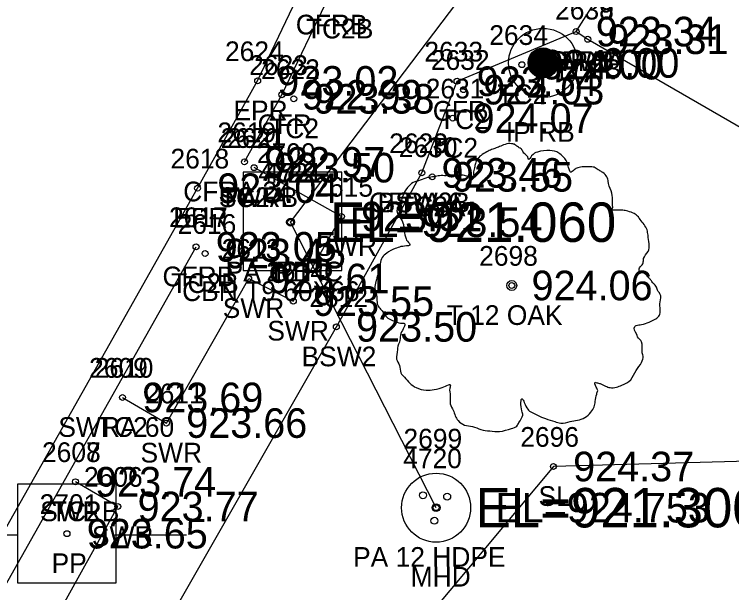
# Model space of a CAD drawing. Extents: x 1575382 to 1578175, y 1099175 to 1101955.
# Drawn here: x 1576871.17 to 1576907.52, y 1100343.5 to 1100372.82 of the extents above; entities that cross this region are included whole.
import ezdxf

# ---------------------------------------------------------------- set-up
doc = ezdxf.new("R2010")
doc.units = 0
for name, color, linetype in [('RD_EX_Conc', 7, 'Continuous'), ('RD_EX_Conc_txCode', 7, 'Continuous'), ('RD_EX_DR_Inlet', 7, 'Continuous'), ('RD_EX_DR_Inlet_txCode', 7, 'Continuous'), ('RD_EX_DR_Pipe', 7, 'Continuous'), ('RD_EX_DR_Pipe_txCode', 7, 'Continuous'), ('RD_EX_Driveway', 7, 'Continuous'), ('RD_EX_Driveway_txCode', 7, 'Continuous'), ('RD_EX_DV_Prop_txCode', 7, 'Continuous'), ('RD_EX_DV_PropPin', 7, 'Continuous'), ('RD_EX_Road', 7, 'Continuous'), ('RD_EX_Road_txCode', 7, 'Continuous'), ('RD_EX_TX_Conc_ELEV', 7, 'Continuous'), ('RD_EX_TX_DR_Inlet_ELEV', 7, 'Continuous'), ('RD_EX_TX_Driveway_ELEV', 7, 'Continuous'), ('RD_EX_TX_DV_Prop_ELEV', 7, 'Continuous'), ('RD_EX_TX_Road_ELEV', 7, 'Continuous'), ('RD_EX_TX_VEG_ELEV', 7, 'Continuous'), ('RD_EX_UT', 7, 'Continuous'), ('RD_EX_UT_txCode', 7, 'Continuous'), ('RD_EX_VEG', 7, 'Continuous'), ('RD_EX_VEG_txCode', 7, 'Continuous'), ('RD_HC_Survey_ELEV', 7, 'Continuous'), ('RD_SMD_Locator', 7, 'Continuous'), ('RD_TX_Pipe_ElevEX', 7, 'Continuous')]:
    doc.layers.add(name, color=color, linetype=linetype)

msp = doc.modelspace()

# ---------------------------------------------------------------- linework, layer by layer
at = {"layer": 'RD_EX_Conc'}
for points in [[(1576899.64, 1100371.947), (1576906.579, 1100382.841), (1576904.274, 1100384.162), (1576904.199, 1100384.423)], [(1576882.832, 1100365.339), (1576884.725, 1100368.746), (1576887.135, 1100373.802)], [(1576891.82, 1100364.783), (1576893.604, 1100369.429), (1576899.64, 1100371.947)], [(1576858.159, 1100305.393), (1576868.123, 1100323.063), (1576887.49, 1100356.975), (1576891.82, 1100364.783)], [(1576876.652, 1100353.396), (1576878.88, 1100352.096), (1576883.047, 1100359.426), (1576885.307, 1100358.28), (1576887.745, 1100362.574), (1576883.322, 1100365.048)], [(1576857.719, 1100315.713), (1576860.106, 1100325.056), (1576860.106, 1100325.056), (1576880.379, 1100361.032)], [(1576858.248, 1100315.646), (1576863.967, 1100325.491), (1576876.416, 1100347.866), (1576874.266, 1100349.12)]]:
    msp.add_lwpolyline(points, dxfattribs=at)
at = {"layer": 'RD_EX_DR_Inlet'}
msp.add_line((1576887.761, 1100359.827), (1576887.761, 1100364.827), dxfattribs=at)
msp.add_lwpolyline([(1576887.761, 1100359.827), (1576887.761, 1100364.827), (1576882.761, 1100364.827), (1576882.761, 1100359.827)], close=True, dxfattribs=at)
for centre, radius in [((1576892.545, 1100347.806), 1.75), ((1576891.88, 1100348.436), 0.175), ((1576893.105, 1100348.366), 0.175), ((1576892.458, 1100347.141), 0.175)]:
    msp.add_circle(centre, radius, dxfattribs=at)
at = {"layer": 'RD_EX_DR_Pipe'}
msp.add_lwpolyline([(1576892.545, 1100347.806), (1576885.17, 1100362.282), (1576885.17, 1100362.282), (1576912.788, 1100398.743)], dxfattribs=at)
at = {"layer": 'RD_EX_Driveway'}
msp.add_lwpolyline([(1576899.64, 1100371.947), (1576900.229, 1100371.557), (1576947.086, 1100344.489), (1576990.818, 1100317.698)], dxfattribs=at)
at = {"layer": 'RD_EX_DV_PropPin'}
for p, q in [((1576897.408, 1100369.842), (1576897.408, 1100370.872)), ((1576897.443, 1100369.806), (1576897.443, 1100370.908)), ((1576897.478, 1100369.775), (1576897.478, 1100370.939)), ((1576897.513, 1100369.747), (1576897.513, 1100370.967)), ((1576897.548, 1100369.722), (1576897.548, 1100370.991)), ((1576897.583, 1100369.7), (1576897.583, 1100371.013)), ((1576897.618, 1100369.681), (1576897.618, 1100371.032)), ((1576897.653, 1100369.664), (1576897.653, 1100371.05)), ((1576897.688, 1100369.649), (1576897.688, 1100371.064)), ((1576897.723, 1100369.636), (1576897.723, 1100371.077)), ((1576897.758, 1100369.625), (1576897.758, 1100371.088)), ((1576897.793, 1100369.616), (1576897.793, 1100371.097)), ((1576897.828, 1100369.609), (1576897.828, 1100371.105)), ((1576897.863, 1100369.603), (1576897.863, 1100371.111)), ((1576897.898, 1100369.599), (1576897.898, 1100371.115)), ((1576897.933, 1100369.597), (1576897.933, 1100371.117)), ((1576897.968, 1100369.596), (1576897.968, 1100371.118)), ((1576898.003, 1100369.597), (1576898.003, 1100371.117)), ((1576898.038, 1100369.599), (1576898.038, 1100371.115)), ((1576898.073, 1100369.603), (1576898.073, 1100371.111)), ((1576898.108, 1100369.609), (1576898.108, 1100371.105)), ((1576898.143, 1100369.616), (1576898.143, 1100371.097)), ((1576898.178, 1100369.625), (1576898.178, 1100371.088)), ((1576898.213, 1100369.636), (1576898.213, 1100371.077)), ((1576898.248, 1100369.649), (1576898.248, 1100371.064)), ((1576898.283, 1100369.664), (1576898.283, 1100371.05)), ((1576898.318, 1100369.681), (1576898.318, 1100371.032)), ((1576898.353, 1100369.7), (1576898.353, 1100371.013)), ((1576898.388, 1100369.722), (1576898.388, 1100370.991)), ((1576898.423, 1100369.747), (1576898.423, 1100370.967)), ((1576898.458, 1100369.775), (1576898.458, 1100370.939)), ((1576898.493, 1100369.806), (1576898.493, 1100370.908)), ((1576898.528, 1100369.842), (1576898.528, 1100370.872)), ((1576897.232, 1100370.161), (1576897.232, 1100370.553)), ((1576897.267, 1100370.059), (1576897.267, 1100370.655)), ((1576897.303, 1100369.987), (1576897.303, 1100370.726)), ((1576897.338, 1100369.93), (1576897.338, 1100370.783)), ((1576897.373, 1100369.883), (1576897.373, 1100370.831)), ((1576898.563, 1100369.883), (1576898.563, 1100370.831)), ((1576898.598, 1100369.93), (1576898.598, 1100370.783)), ((1576898.633, 1100369.987), (1576898.633, 1100370.726)), ((1576898.668, 1100370.059), (1576898.668, 1100370.655)), ((1576898.703, 1100370.161), (1576898.703, 1100370.553))]:
    msp.add_line(p, q, dxfattribs=at)
for radius in [1.75, 0.761]:
    msp.add_circle((1576897.968, 1100370.357), radius, dxfattribs=at)
at = {"layer": 'RD_EX_Road'}
msp.add_lwpolyline([(1576663.307, 1099979.534), (1576687.432, 1100021.526), (1576712.032, 1100065.104), (1576738.416, 1100112.144), (1576760.611, 1100151.412), (1576785.777, 1100195.961), (1576800.589, 1100221.872), (1576817.543, 1100252.084), (1576858.248, 1100324.631), (1576880.454, 1100364.005), (1576883.5, 1100369.448), (1576896.98, 1100397.709)], dxfattribs=at)
at = {"layer": 'RD_EX_UT'}
for p, q in [((1576876.328, 1100348.996), (1576871.328, 1100348.996)), ((1576871.328, 1100348.996), (1576871.328, 1100343.996)), ((1576876.328, 1100343.996), (1576876.328, 1100348.996)), ((1576867.897, 1100346.434), (1576871.366, 1100346.434)), ((1576876.257, 1100346.434), (1576879.897, 1100346.434)), ((1576871.328, 1100343.996), (1576876.328, 1100343.996))]:
    msp.add_line(p, q, dxfattribs=at)
at = {"layer": 'RD_EX_VEG'}
msp.add_lwpolyline([(1576983.844, 1100309.57), (1576920.15, 1100350.479), (1576898.489, 1100349.894), (1576888.926, 1100338.457), (1576868.494, 1100299.447), (1576871.567, 1100293.087), (1576879.366, 1100288.73)], dxfattribs=at)
for centre, radius in [((1576896.38, 1100359.072), 0.25), ((1576896.367, 1100359.053), 0.0001)]:
    msp.add_circle(centre, radius, dxfattribs=at)
for points in [[(1576896.512, 1100366.239), (1576896.212, 1100366.264), (1576895.887, 1100366.164), (1576895.637, 1100366.064), (1576895.412, 1100365.989), (1576895.187, 1100365.889), (1576894.887, 1100365.714), (1576894.663, 1100365.514), (1576894.538, 1100365.264), (1576894.488, 1100365.039), (1576894.438, 1100364.765), (1576894.438, 1100364.59), (1576894.313, 1100364.565), (1576894.163, 1100364.59), (1576893.913, 1100364.665), (1576893.663, 1100364.665), (1576893.413, 1100364.665), (1576893.063, 1100364.64), (1576892.713, 1100364.64), (1576892.439, 1100364.59), (1576892.114, 1100364.54), (1576891.739, 1100364.415), (1576891.389, 1100364.29), (1576891.089, 1100364.04), (1576890.839, 1100363.565), (1576890.714, 1100363.215), (1576890.564, 1100362.965), (1576890.714, 1100362.516), (1576890.889, 1100362.166), (1576890.914, 1100361.966), (1576890.989, 1100361.541), (1576891.089, 1100361.316), (1576891.214, 1100361.116), (1576891.139, 1100361.091), (1576890.764, 1100361.041), (1576890.464, 1100360.941), (1576890.04, 1100360.716), (1576889.815, 1100360.491), (1576889.715, 1100360.166), (1576889.69, 1100359.817), (1576889.59, 1100359.617), (1576889.515, 1100359.342), (1576889.49, 1100359.267), (1576889.44, 1100358.942), (1576889.54, 1100358.492), (1576889.565, 1100358.142), (1576889.69, 1100357.917), (1576889.84, 1100357.743), (1576890.015, 1100357.493), (1576890.414, 1100357.268), (1576890.739, 1100357.168), (1576890.939, 1100357.143), (1576890.764, 1100356.643), (1576890.714, 1100356.293), (1576890.589, 1100355.893), (1576890.589, 1100355.818), (1576890.539, 1100355.344), (1576890.689, 1100355.019), (1576890.764, 1100354.644), (1576890.939, 1100354.419), (1576891.214, 1100354.119), (1576891.539, 1100353.894), (1576892.039, 1100353.769), (1576892.439, 1100353.794), (1576893.013, 1100353.969), (1576893.263, 1100354.044), (1576893.238, 1100353.869), (1576893.263, 1100353.494), (1576893.263, 1100353.07), (1576893.413, 1100352.745), (1576893.513, 1100352.47), (1576893.663, 1100352.22), (1576893.988, 1100351.995), (1576894.388, 1100351.92), (1576894.812, 1100351.77), (1576895.262, 1100351.695), (1576895.762, 1100351.67), (1576896.362, 1100351.82), (1576896.637, 1100351.945), (1576896.737, 1100352.12), (1576896.937, 1100352.495), (1576896.887, 1100352.72), (1576896.912, 1100353.32), (1576897.011, 1100353.145), (1576897.186, 1100352.795), (1576897.686, 1100352.495), (1576898.086, 1100352.32), (1576898.561, 1100352.17), (1576898.861, 1100352.095), (1576899.335, 1100352.17), (1576899.71, 1100352.245), (1576900.085, 1100352.37), (1576900.385, 1100352.645), (1576900.56, 1100352.92), (1576900.61, 1100353.195), (1576900.685, 1100353.569), (1576900.735, 1100353.744)], [(1576900.735, 1100353.744), (1576900.66, 1100353.919), (1576900.61, 1100354.169), (1576900.685, 1100354.144), (1576900.86, 1100354.094), (1576901.135, 1100353.969), (1576901.36, 1100353.894), (1576901.684, 1100353.919), (1576901.959, 1100354.019), (1576902.409, 1100354.294), (1576902.684, 1100354.769), (1576902.959, 1100355.169), (1576903.034, 1100355.494), (1576902.984, 1100355.718), (1576902.959, 1100356.218), (1576902.759, 1100356.468), (1576902.709, 1100356.593), (1576902.609, 1100356.993), (1576902.684, 1100357.043), (1576902.959, 1100357.093), (1576903.334, 1100357.218), (1576903.609, 1100357.343), (1576903.834, 1100357.518), (1576903.908, 1100357.743), (1576903.884, 1100358.142), (1576903.933, 1100358.542), (1576903.859, 1100358.692), (1576903.759, 1100358.842), (1576903.684, 1100359.042), (1576903.534, 1100359.192), (1576903.434, 1100359.342), (1576903.334, 1100359.442), (1576903.209, 1100359.592), (1576903.034, 1100359.717), (1576902.884, 1100359.767), (1576902.834, 1100359.917), (1576902.984, 1100360.117), (1576903.034, 1100360.216), (1576903.059, 1100360.441), (1576903.284, 1100360.791), (1576903.334, 1100361.191), (1576903.284, 1100361.616), (1576903.234, 1100361.891), (1576903.084, 1100362.166), (1576902.884, 1100362.416), (1576902.759, 1100362.59), (1576902.584, 1100362.715), (1576902.259, 1100362.84), (1576902.009, 1100362.89), (1576901.659, 1100362.89), (1576901.46, 1100362.94), (1576901.485, 1100362.99), (1576901.485, 1100363.14), (1576901.485, 1100363.415), (1576901.41, 1100363.865), (1576901.26, 1100364.365), (1576901.26, 1100364.39), (1576901.16, 1100364.64), (1576900.935, 1100364.839), (1576900.76, 1100364.939), (1576900.56, 1100365.064), (1576900.31, 1100365.089), (1576900.01, 1100365.089), (1576899.735, 1100365.039), (1576899.535, 1100364.939), (1576899.36, 1100364.814), (1576899.285, 1100364.964), (1576899.186, 1100365.264), (1576899.136, 1100365.414), (1576898.986, 1100365.589), (1576898.761, 1100365.789), (1576898.311, 1100365.914), (1576897.686, 1100365.839), (1576897.386, 1100365.639), (1576897.236, 1100365.464), (1576897.186, 1100365.589), (1576896.986, 1100365.789), (1576896.887, 1100365.964), (1576896.712, 1100366.089), (1576896.562, 1100366.189), (1576896.462, 1100366.239)]]:
    msp.add_spline(points, degree=3, dxfattribs=at)
at = {"layer": 'RD_SMD_Locator'}
for centre, radius in [((1576899.64, 1100371.947), 0.15), ((1576899.64, 1100371.947), 0.15), ((1576899.64, 1100371.947), 0.15), ((1576900.229, 1100371.557), 0.15), ((1576900.229, 1100371.557), 0.15), ((1576896.892, 1100370.27), 0.15), ((1576897.968, 1100370.357), 0.15), ((1576883.5, 1100369.448), 0.15), ((1576893.604, 1100369.429), 0.15), ((1576893.933, 1100369.003), 0.15), ((1576884.725, 1100368.746), 0.15), ((1576885.33, 1100368.539), 0.15), ((1576893.39, 1100367.555), 0.15), ((1576882.832, 1100365.339), 0.15), ((1576883.322, 1100365.048), 0.15), ((1576883.322, 1100365.048), 0.15), ((1576891.82, 1100364.783), 0.15), ((1576891.82, 1100364.783), 0.15), ((1576892.348, 1100364.583), 0.15), ((1576880.454, 1100364.005), 0.15), ((1576887.745, 1100362.574), 0.15), ((1576885.17, 1100362.282), 0.2), ((1576885.17, 1100362.282), 0.2), ((1576885.17, 1100362.282), 0.15), ((1576880.379, 1100361.032), 0.15), ((1576880.838, 1100360.691), 0.15), ((1576883.047, 1100359.426), 0.15), ((1576896.38, 1100359.072), 0.15), ((1576885.307, 1100358.28), 0.15), ((1576887.49, 1100356.975), 0.15), ((1576876.652, 1100353.396), 0.15), ((1576876.652, 1100353.396), 0.15), ((1576878.88, 1100352.096), 0.15), ((1576898.489, 1100349.894), 0.15), ((1576874.266, 1100349.12), 0.15), ((1576874.266, 1100349.12), 0.15), ((1576876.416, 1100347.866), 0.15), ((1576892.545, 1100347.806), 0.2), ((1576892.545, 1100347.806), 0.15), ((1576873.837, 1100346.487), 0.15)]:
    msp.add_circle(centre, radius, dxfattribs=at)

# ---------------------------------------------------------------- texts
at = {"layer": 'RD_EX_Conc_txCode'}
for s, p in [('2639', (1576898.576, 1100372.557)), ('CFRB', (1576885.434, 1100371.802)), ('TC2B', (1576885.947, 1100371.598)), ('2634', (1576895.239, 1100371.27)), ('2633', (1576891.95, 1100370.429)), ('2632', (1576892.28, 1100370.003)), ('BSW2A', (1576897.388, 1100369.947)), ('CFRB', (1576897.939, 1100369.947)), ('2623', (1576883.072, 1100369.746)), ('2622', (1576883.676, 1100369.539)), ('TC2B', (1576898.513, 1100369.557)), ('2631', (1576892.02, 1100368.555)), ('TC2', (1576895.648, 1100368.27)), ('CFR', (1576892.375, 1100367.429)), ('TC2', (1576892.689, 1100367.003)), ('CFR', (1576883.497, 1100366.746)), ('2619', (1576881.462, 1100366.339)), ('TC2', (1576884.086, 1100366.539)), ('2620', (1576881.629, 1100366.048)), ('2621', (1576881.952, 1100366.048)), ('2628', (1576890.166, 1100365.783)), ('2629', (1576890.166, 1100365.783)), ('2630', (1576890.655, 1100365.583)), ('TC2', (1576892.146, 1100365.555)), ('CFRA 24', (1576879.729, 1100363.339)), ('2615', (1576886.375, 1100363.574)), ('SWRB', (1576881.534, 1100363.048)), ('TC2A', (1576881.589, 1100363.048)), ('CFRA 6', (1576889.143, 1100362.783)), ('BSW2B', (1576889.583, 1100362.783)), ('TC2A', (1576890.616, 1100362.583)), ('2617', (1576879.009, 1100362.032)), ('2616', (1576879.445, 1100361.691)), ('2613', (1576881.677, 1100360.426)), ('SWR', (1576886.43, 1100360.574)), ('CFRB', (1576878.678, 1100359.032)), ('2614', (1576883.937, 1100359.28)), ('TC2B', (1576879.122, 1100358.691)), ('2612', (1576886.12, 1100357.975)), ('SWR', (1576881.732, 1100357.426)), ('SWR', (1576883.992, 1100356.28)), ('BSW2', (1576885.726, 1100354.975)), ('2609', (1576874.959, 1100354.396)), ('2610', (1576875.243, 1100354.396)), ('2611', (1576877.793, 1100353.096)), ('SWRA 60', (1576873.4, 1100351.396)), ('TC2', (1576875.408, 1100351.396)), ('2607', (1576872.573, 1100350.12)), ('2608', (1576872.573, 1100350.12)), ('SWR', (1576877.565, 1100350.096)), ('2606', (1576874.699, 1100348.866)), ('SWRB', (1576872.479, 1100347.12)), ('TC2', (1576873.022, 1100347.12)), ('SWR', (1576875.101, 1100345.866))]:
    msp.add_text(s, height=1, dxfattribs=at).set_placement(p)
at = {"layer": 'RD_EX_DR_Inlet_txCode'}
for s, p in [('2700', (1576883.462, 1100365.282)), ('CBN T9 60X66', (1576879.674, 1100358.282)), ('2699', (1576890.891, 1100350.806)), ('MHD', (1576891.254, 1100343.806))]:
    msp.add_text(s, height=1, dxfattribs=at).set_placement(p)
at = {"layer": 'RD_EX_DR_Pipe_txCode'}
for s, p in [('4722', (1576883.54, 1100364.282)), ('4721', (1576883.824, 1100364.282)), ('PA 12 RC', (1576881.879, 1100359.282)), ('PB', (1576884.391, 1100359.282)), ('4720', (1576890.876, 1100349.806)), ('PA 12 HDPE', (1576888.336, 1100344.806))]:
    msp.add_text(s, height=1, dxfattribs=at).set_placement(p)
at = {"layer": 'RD_EX_Driveway_txCode'}
for s, p in [('2638', (1576898.576, 1100372.557)), ('DPA', (1576898.372, 1100369.947)), ('DP', (1576899.45, 1100369.557))]:
    msp.add_text(s, height=1, dxfattribs=at).set_placement(p)
at = {"layer": 'RD_EX_DV_Prop_txCode'}
msp.add_text('IP RB', height=1, dxfattribs=at).set_placement((1576896.078, 1100366.357))
at = {"layer": 'RD_EX_Road_txCode'}
for s, p in [('2624', (1576881.847, 1100370.448)), ('EPR', (1576882.272, 1100367.448)), ('2618', (1576879.084, 1100365.005)), ('EPR', (1576879.225, 1100362.005))]:
    msp.add_text(s, height=1, dxfattribs=at).set_placement(p)
at = {"layer": 'RD_EX_TX_Conc_ELEV'}
for s, p in [('923.34', (1576900.64, 1100371.197)), ('923.34', (1576900.64, 1100371.197)), ('923.31', (1576901.229, 1100370.807)), ('924.00', (1576897.892, 1100369.52)), ('923.54', (1576894.604, 1100368.679)), ('922.99', (1576885.725, 1100367.996)), ('924.03', (1576894.933, 1100368.253)), ('923.38', (1576886.33, 1100367.789)), ('924.07', (1576894.39, 1100366.805)), ('922.97', (1576883.832, 1100364.589)), ('923.50', (1576884.322, 1100364.298)), ('923.50', (1576884.322, 1100364.298)), ('923.46', (1576892.82, 1100364.033)), ('923.46', (1576892.82, 1100364.033)), ('923.55', (1576893.348, 1100363.833)), ('923.51', (1576888.745, 1100361.824)), ('923.05', (1576881.379, 1100360.282)), ('923.45', (1576881.838, 1100359.941)), ('923.61', (1576884.047, 1100358.676)), ('923.55', (1576886.307, 1100357.53)), ('923.50', (1576888.49, 1100356.225)), ('923.69', (1576877.652, 1100352.646)), ('923.69', (1576877.652, 1100352.646)), ('923.66', (1576879.88, 1100351.346)), ('923.74', (1576875.266, 1100348.37)), ('923.74', (1576875.266, 1100348.37)), ('923.77', (1576877.416, 1100347.116))]:
    msp.add_text(s, height=1.5, dxfattribs=at).set_placement(p)
at = {"layer": 'RD_EX_TX_DR_Inlet_ELEV'}
for s, p in [('EL=923.54', (1576888.17, 1100361.532)), ('EL=924.753', (1576895.545, 1100347.056))]:
    msp.add_text(s, height=1.5, dxfattribs=at).set_placement(p)
at = {"layer": 'RD_EX_TX_Driveway_ELEV'}
for s, p in [('923.34', (1576900.64, 1100371.197)), ('923.31', (1576901.229, 1100370.807))]:
    msp.add_text(s, height=1.5, dxfattribs=at).set_placement(p)
at = {"layer": 'RD_EX_TX_DV_Prop_ELEV'}
msp.add_text('0.00', height=1.5, dxfattribs=at).set_placement((1576900.968, 1100369.607))
at = {"layer": 'RD_EX_TX_Road_ELEV'}
for s, p in [('923.02', (1576884.5, 1100368.698)), ('923.04', (1576881.454, 1100363.255))]:
    msp.add_text(s, height=1.5, dxfattribs=at).set_placement(p)
at = {"layer": 'RD_EX_TX_VEG_ELEV'}
for s, p in [('924.06', (1576897.38, 1100358.322)), ('924.37', (1576899.489, 1100349.144))]:
    msp.add_text(s, height=1.5, dxfattribs=at).set_placement(p)
at = {"layer": 'RD_EX_UT_txCode'}
for s, p in [('2701', (1576872.451, 1100347.487)), ('PP', (1576873.058, 1100344.487))]:
    msp.add_text(s, height=1, dxfattribs=at).set_placement(p)
at = {"layer": 'RD_EX_VEG_txCode'}
for s, p in [('2698', (1576894.726, 1100360.072)), ('T 12 OAK', (1576893.081, 1100357.072)), ('2696', (1576896.812, 1100350.894)), ('SL', (1576897.733, 1100347.894))]:
    msp.add_text(s, height=1, dxfattribs=at).set_placement(p)
at = {"layer": 'RD_HC_Survey_ELEV'}
msp.add_text('923.65', height=1.5, dxfattribs=at).set_placement((1576874.837, 1100345.737))
at = {"layer": 'RD_TX_Pipe_ElevEX'}
for s, p in [('EL=921.060', (1576887.17, 1100361.282)), ('EL=921.060', (1576887.17, 1100361.282)), ('EL=921.300', (1576894.545, 1100346.806))]:
    msp.add_text(s, height=2, dxfattribs=at).set_placement(p)

doc.saveas('drawing.dxf')
